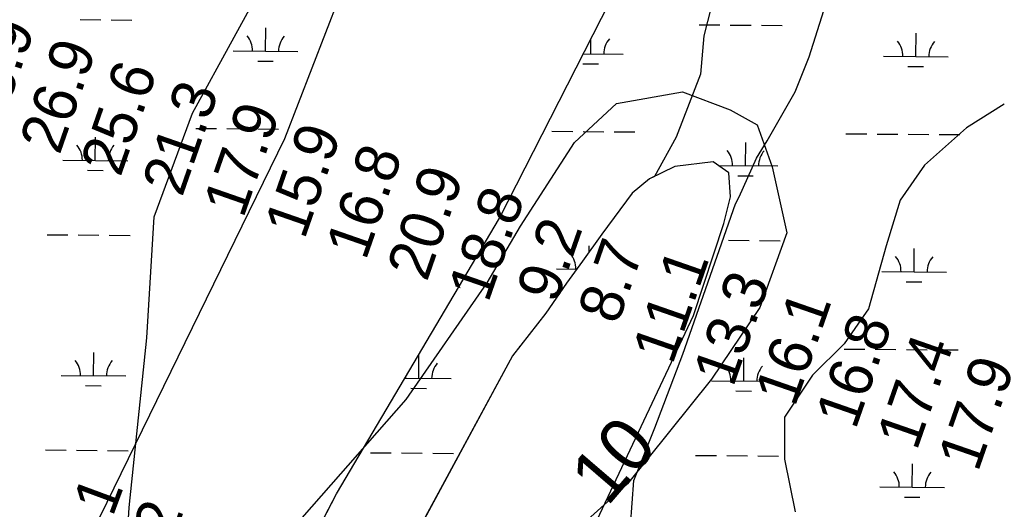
# Model space of a CAD drawing. Extents: x 3271442 to 3309282, y 752266 to 777610.
# Drawn here: x 3288161 to 3289675, y 770402 to 771159 of the extents above; entities that cross this region are included whole.
import ezdxf

# ---------------------------------------------------------------- set-up
doc = ezdxf.new("R2010")
doc.units = 0
for name, color, linetype in [('V-RIVR-RANG', 7, 'Continuous'), ('V-SITE-VEGE', 7, 'Continuous'), ('V-TOPO-DPTH', 7, 'Continuous'), ('V-TOPO-MINR', 7, 'Continuous'), ('V-TOPO-MINR-IDEN', 7, 'Continuous'), ('V-WETL-SWMP', 7, 'Continuous')]:
    doc.layers.add(name, color=color, linetype=linetype)

msp = doc.modelspace()

# ---------------------------------------------------------------- linework, layer by layer
at = {"layer": 'V-SITE-VEGE'}
for points in [[(3288133.6, 769633), (3288189.4, 769695.9), (3288287.1, 769790.2), (3288391.9, 769898.4), (3288440.7, 770024.2), (3288650.1, 770425.8), (3288901.4, 770851.9), (3289072.5, 771187.1), (3289089.9, 771222), (3289107.4, 771288.4), (3289121.3, 771372.2), (3289198.1, 771487.5), (3289271.4, 771606.2), (3289320.3, 771669.1), (3289372.6, 771749.4), (3289407.5, 771826.2), (3289432, 771896.1), (3289459.9, 772025.3), (3289470.4, 772119.6), (3289473.8, 772192.9), (3289473.8, 772238.3), (3289480.8, 772315.2), (3289491.3, 772378), (3289519.2, 772451.3)], [(3289103.7, 770376.4), (3289109.1, 770446.7), (3289141.5, 770527.9), (3289184.8, 770641.5), (3289265.9, 770874), (3289271.3, 770884.9), (3289298.3, 770944.3), (3289314.5, 770971.4), (3289357.8, 771047.1), (3289379.4, 771101.2), (3289411.8, 771204)], [(3289233.4, 771198.6), (3289217.2, 771133.7), (3289211.8, 771074.2), (3289174, 770976.8), (3289140.7, 770916.1), (3289133.1, 770912.3), (3289106.1, 770890.4), (3289059.4, 770826.9), (3289029.8, 770785.4), (3289005.2, 770751.2), (3288973.2, 770704.8), (3288921.5, 770638.9), (3288719.4, 770265.1), (3288435.8, 769730), (3288194.3, 769322), (3288155, 769297.7)], [(3289680.7, 771028.1), (3289622.6, 770991.1), (3289557.8, 770933.5), (3289520, 770879.4), (3289498.3, 770809.1), (3289471.3, 770711.8), (3289433.5, 770657.7), (3289384.8, 770609), (3289341.6, 770544.1), (3289341.6, 770479.2), (3289357.8, 770398.1)]]:
    msp.add_lwpolyline(points, dxfattribs=at)
at = {"layer": 'V-TOPO-DPTH'}
msp.add_lwpolyline([(3288757.4, 770571.7), (3288882.7, 770751.7), (3288933.7, 770839.5), (3289017.3, 770968.7), (3289082.1, 771028.7), (3289183.9, 771046.9), (3289257.8, 771019), (3289299.4, 770995.8), (3289322.3, 770931), (3289345.2, 770829.2), (3289303.3, 770713.7), (3289229, 770602.9), (3289099.2, 770441.4), (3288955.5, 770312.3), (3288881.3, 770201.6), (3288811.7, 770123.1), (3288700.7, 770086.4), (3288626.7, 770077.4), (3288580.5, 770100.6), (3288539, 770142.3), (3288534.7, 770253.3), (3288567.3, 770354.9), (3288757.4, 770571.7)], dxfattribs=at)
at = {"layer": 'V-TOPO-MINR'}
msp.add_lwpolyline([(3287844.8, 768505.2), (3287945.7, 768641.1), (3288047.6, 768731.8), (3288186.8, 768817), (3288288.6, 768880.9), (3288336.9, 768961), (3288369.3, 769078.5), (3288369.7, 769249.7), (3288364.8, 769436.8), (3288317.2, 769634.8), (3288285.3, 769736.5), (3288285.8, 769912.9), (3288318.6, 770223), (3288329.8, 770404.8), (3288357.2, 770666.7), (3288368.3, 770853.9), (3288427.5, 771014.1), (3288556.4, 771249.1), (3288741.7, 771521.2)], dxfattribs=at)
msp.add_lwpolyline([(3288534.7, 770253.3), (3288567.3, 770354.9), (3288757.4, 770571.7), (3288882.7, 770751.7), (3288933.7, 770839.5), (3289017.3, 770968.7), (3289082.1, 771028.7), (3289183.9, 771046.9), (3289257.8, 771019), (3289299.4, 770995.8), (3289322.3, 770931), (3289345.2, 770829.2), (3289303.3, 770713.7), (3289229, 770602.9), (3289099.2, 770441.4), (3288955.5, 770312.3), (3288881.3, 770201.6), (3288811.7, 770123.1), (3288700.7, 770086.4), (3288626.7, 770077.4), (3288580.5, 770100.6), (3288539, 770142.3)], close=True, dxfattribs=at)
at = {"layer": 'V-WETL-SWMP'}
for p, q in [((3288692, 771291.9), (3288569.9, 770974.1)), ((3288901.4, 770851.9), (3289072.5, 771187.1)), ((3288254, 771158.5), (3288286, 771158.2)), ((3288302, 771158.1), (3288334, 771157.8)), ((3288540.4, 771109.7), (3288540.7, 771145.7)), ((3289209.8, 771150.6), (3289241.8, 771150.4)), ((3289257.8, 771150.2), (3289289.8, 771150)), ((3289305.8, 771149.8), (3289337.8, 771149.6)), ((3289042.3, 771105.6), (3289042.5, 771128.4)), ((3289544.2, 771101.4), (3289544.5, 771137.4)), ((3288490.4, 771110.1), (3288590.4, 771109.3)), ((3288528.3, 771094.4), (3288552.3, 771094.2)), ((3289030.9, 771105.7), (3289092.3, 771105.2)), ((3289494.2, 771101.8), (3289594.2, 771101)), ((3289030.2, 771090.2), (3289054.2, 771090)), ((3289532.1, 771086.1), (3289556.1, 771085.9)), ((3288432.6, 770990.5), (3288464.6, 770990.2)), ((3288480.6, 770990.1), (3288512.6, 770989.9)), ((3288528.6, 770989.7), (3288560.6, 770989.5)), ((3288569.9, 770974.1), (3288259.2, 770338.5)), ((3288277.6, 770941), (3288277.9, 770977)), ((3288982.5, 770986), (3289014.5, 770985.7)), ((3289030.5, 770985.6), (3289062.5, 770985.3)), ((3289078.5, 770985.2), (3289110.5, 770984.9)), ((3289436.4, 770982.2), (3289468.4, 770982)), ((3289484.4, 770981.8), (3289516.4, 770981.6)), ((3289532.4, 770981.5), (3289564.4, 770981.2)), ((3289580.4, 770981.1), (3289612.4, 770980.8)), ((3289281.4, 770932.8), (3289281.7, 770968.8)), ((3288227.6, 770941.5), (3288327.6, 770940.6)), ((3289172.4, 770931.8), (3289133.1, 770912.3)), ((3289231.2, 770938.9), (3289172.4, 770931.8)), ((3289255.6, 770921.7), (3289231.2, 770938.9)), ((3289239.3, 770933.1), (3289331.4, 770932.4)), ((3288265.5, 770925.7), (3288289.5, 770925.5)), ((3289133.1, 770912.3), (3289106.1, 770890.4)), ((3289257.9, 770884.9), (3289255.6, 770921.7)), ((3289269.3, 770917.4), (3289293.3, 770917.2)), ((3289106.1, 770890.4), (3289059.4, 770826.9)), ((3289247.9, 770843.3), (3289257.9, 770884.9)), ((3288650.1, 770425.8), (3288901.4, 770851.9)), ((3289200.9, 770701.5), (3289247.9, 770843.3)), ((3288203.2, 770826.2), (3288235.2, 770826)), ((3288251.2, 770825.8), (3288283.2, 770825.6)), ((3288299.2, 770825.4), (3288331.2, 770825.2)), ((3289059.4, 770826.9), (3289029.8, 770785.4)), ((3289039.8, 770799.4), (3289039.9, 770808.9)), ((3289255, 770817.6), (3289287, 770817.3)), ((3289303, 770817.2), (3289335, 770816.9)), ((3289541.5, 770768.8), (3289541.8, 770804.8)), ((3289029.8, 770785.4), (3289005.2, 770751.2)), ((3288989.6, 770773.3), (3289020.9, 770773.1)), ((3289491.5, 770769.2), (3289591.5, 770768.4)), ((3289005.2, 770751.2), (3288973.2, 770704.8)), ((3289529.4, 770753.4), (3289553.4, 770753.2)), ((3287529.8, 767152.5), (3289200.9, 770701.5)), ((3288973.2, 770704.8), (3288921.5, 770638.9)), ((3288274.9, 770608.4), (3288275.2, 770644.4)), ((3288776.8, 770604.2), (3288777, 770640.2)), ((3288931.8, 770653.7), (3288933.1, 770653.7)), ((3289433.6, 770649.6), (3289465.6, 770649.3)), ((3289481.6, 770649.2), (3289513.6, 770648.9)), ((3289529.6, 770648.8), (3289561.6, 770648.5)), ((3289577.6, 770648.4), (3289609.6, 770648.1)), ((3288921.5, 770638.9), (3288719.4, 770265.1)), ((3289278.6, 770600.1), (3289278.9, 770636.1)), ((3288224.9, 770608.8), (3288324.9, 770608)), ((3288755.5, 770604.4), (3288826.8, 770603.8)), ((3289228.6, 770600.5), (3289328.6, 770599.7)), ((3288262.7, 770593), (3288286.7, 770592.8)), ((3288764.6, 770588.9), (3288788.6, 770588.7)), ((3289266.5, 770584.8), (3289290.5, 770584.6)), ((3288200.5, 770493.6), (3288232.5, 770493.3)), ((3288248.5, 770493.2), (3288280.5, 770492.9)), ((3288296.5, 770492.8), (3288328.5, 770492.5)), ((3288702.4, 770489.4), (3288734.4, 770489.2)), ((3288750.4, 770489), (3288782.4, 770488.8)), ((3288798.4, 770488.6), (3288830.4, 770488.4)), ((3289204.3, 770485.3), (3289236.3, 770485)), ((3289252.3, 770484.9), (3289284.3, 770484.6)), ((3289300.3, 770484.5), (3289332.3, 770484.2)), ((3289538.7, 770436.1), (3289539, 770472.1)), ((3289077.7, 770439.9), (3289086.8, 770439.8)), ((3289488.7, 770436.5), (3289588.7, 770435.7)), ((3288440.7, 770024.2), (3288650.1, 770425.8)), ((3289526.6, 770420.8), (3289550.6, 770420.6))]:
    msp.add_line(p, q, dxfattribs=at)
for centre, start, end in [((3288485.2, 771110.6), 358.7563, 40.2999), ((3288595.7, 771109.7), 138.7563, 180.2999), ((3289097.6, 771105.6), 138.7563, 180.2999), ((3289489, 771102.4), 358.7563, 40.2999), ((3289599.5, 771101.4), 138.7563, 180.2999), ((3288222.4, 770942), 358.7563, 40.2999), ((3288332.8, 770941.1), 138.7563, 180.2999), ((3289226.1, 770933.7), 358.7563, 40.2999), ((3289336.6, 770932.8), 138.7563, 180.2999), ((3288984.3, 770773.8), 358.7563, 40.2999), ((3289486.2, 770769.7), 358.7563, 40.2999), ((3289596.7, 770768.8), 138.7563, 180.2999), ((3288219.6, 770609.3), 358.7563, 40.2999), ((3288330.1, 770608.4), 138.7563, 180.2999), ((3288832, 770604.3), 138.7563, 180.2999), ((3289223.4, 770601), 358.7563, 40.2999), ((3289333.9, 770600.1), 138.7563, 180.2999), ((3288721.5, 770605.2), 358.7563, 2.1825), ((3289483.5, 770437), 358.7563, 40.2999), ((3289594, 770436.1), 138.7563, 180.2999)]:
    msp.add_arc(centre, 35.2, start, end, dxfattribs=at)

# ---------------------------------------------------------------- texts
at = {"layer": 'V-RIVR-RANG'}
for s, rotation, p in [('25.9', 70.7883, (3288127.7, 770980.8)), ('26.9', 70.7883, (3288222.3, 770948.1)), ('25.6', 70.7883, (3288316.2, 770913.9)), ('21.3', 70.7883, (3288411.4, 770883)), ('17.9', 70.7883, (3288505.8, 770850.1)), ('15.9', 70.7883, (3288600.3, 770817.4)), ('16.8', 70.7883, (3288694.9, 770785)), ('20.9', 70.7883, (3288789.3, 770752.1)), ('18.8', 70.7883, (3288883.9, 770719.6)), ('9.2', 70.7883, (3288989.4, 770718.4)), ('8.7', 70.7883, (3289083.9, 770685.7)), ('11.1', 70.7883, (3289168.3, 770623.9)), ('13.3', 70.7883, (3289262, 770589)), ('16.1', 70.7883, (3289357.3, 770558.5)), ('16.8', 70.7883, (3289451, 770523.6)), ('17.4', 70.7883, (3289545.5, 770491)), ('17.9', 70.7883, (3289639.9, 770458)), ('29.1', 69.6883, (3288261, 770272.1)), ('20.2', 69.6883, (3288354, 770235.4))]:
    msp.add_text(s, height=67, rotation=rotation, dxfattribs=at).set_placement(p)
at = {"layer": 'V-TOPO-MINR-IDEN'}
msp.add_text('10', height=83, rotation=49.3179, dxfattribs=at).set_placement((3289067.7, 770404.8))

doc.saveas('drawing.dxf')
